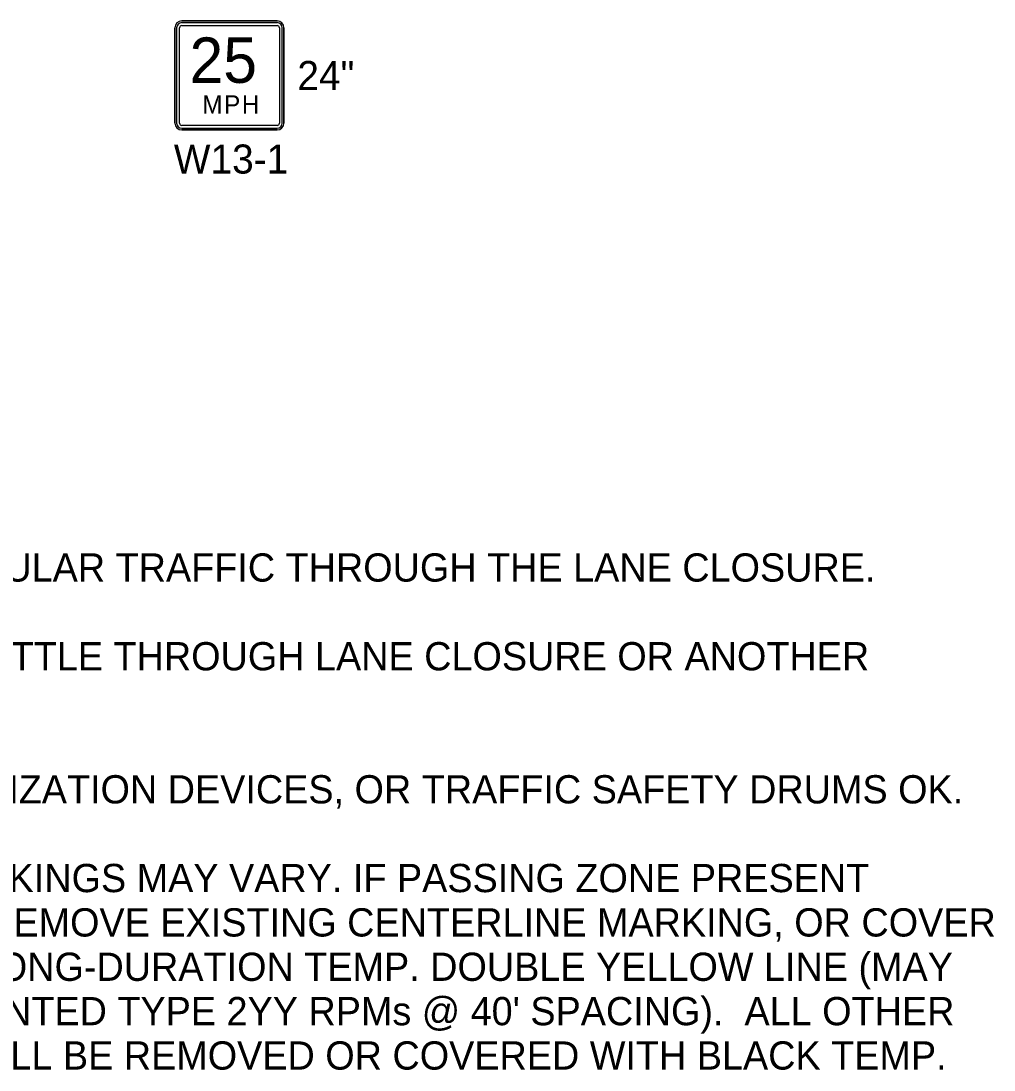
# Model space of a CAD drawing. Extents: x 99976 to 100136, y 99905 to 100011.
# Drawn here: x 100062.118 to 100064.529, y 99942.909 to 99945.508 of the extents above; entities that cross this region are included whole.
import ezdxf

# ---------------------------------------------------------------- set-up
doc = ezdxf.new("R2010")
doc.units = 0
doc.layers.add('SH_GI_GeneralNotesBodyText', color=7, linetype='Continuous')
doc.layers.add('TR_SN_ConstructionSigns', color=7, linetype='Continuous')

msp = doc.modelspace()

# ---------------------------------------------------------------- linework, layer by layer
at = {"layer": 'TR_SN_ConstructionSigns'}
for p, q in [((100062.516, 99945.5075), (100062.7522, 99945.5075)), ((100062.7522, 99945.5075), (100062.516, 99945.5075)), ((100062.7522, 99945.5075), (100062.516, 99945.5075)), ((100062.7522, 99945.5033), (100062.516, 99945.5033)), ((100062.516, 99945.4963), (100062.7522, 99945.4963)), ((100062.4991, 99945.2544), (100062.4991, 99945.4907)), ((100062.4991, 99945.4907), (100062.4991, 99945.2544)), ((100062.4991, 99945.4907), (100062.4991, 99945.2544)), ((100062.5033, 99945.4907), (100062.5033, 99945.2544)), ((100062.5104, 99945.2544), (100062.5104, 99945.4907)), ((100062.7579, 99945.4907), (100062.7579, 99945.2544)), ((100062.7649, 99945.2544), (100062.7649, 99945.4907)), ((100062.7691, 99945.4907), (100062.7691, 99945.2544)), ((100062.7691, 99945.2544), (100062.7691, 99945.4907)), ((100062.7691, 99945.2544), (100062.7691, 99945.4907)), ((100062.7522, 99945.2488), (100062.516, 99945.2488)), ((100062.516, 99945.2417), (100062.7522, 99945.2417)), ((100062.7522, 99945.2375), (100062.516, 99945.2375)), ((100062.516, 99945.2375), (100062.7522, 99945.2375)), ((100062.516, 99945.2375), (100062.7522, 99945.2375))]:
    msp.add_line(p, q, dxfattribs=at)
for centre, radius, start, end in [((100062.516, 99945.4907), 0.0169, 90, 180), ((100062.516, 99945.4907), 0.0169, 90, 180), ((100062.516, 99945.4907), 0.0169, 90, 180), ((100062.516, 99945.4907), 0.0127, 90, 180), ((100062.516, 99945.4907), 0.00562, 90, 180), ((100062.7522, 99945.4907), 0.0169, 0, 90), ((100062.7522, 99945.4907), 0.0169, 0, 90), ((100062.7522, 99945.4907), 0.0169, 0, 90), ((100062.7522, 99945.4907), 0.0127, 0, 90), ((100062.7522, 99945.4907), 0.00562, 0, 90), ((100062.516, 99945.2544), 0.0169, 180, 270), ((100062.516, 99945.2544), 0.0169, 180, 270), ((100062.516, 99945.2544), 0.0169, 180, 270), ((100062.516, 99945.2544), 0.0127, 180, 270), ((100062.516, 99945.2544), 0.00562, 180, 270), ((100062.7522, 99945.2544), 0.0169, 270, 0), ((100062.7522, 99945.2544), 0.0169, 270, 0), ((100062.7522, 99945.2544), 0.0127, 270, 0), ((100062.7522, 99945.2544), 0.00562, 270, 0), ((100062.7522, 99945.2544), 0.0169, 270, 0)]:
    msp.add_arc(centre, radius, start, end, dxfattribs=at)

# ---------------------------------------------------------------- texts
at = {"layer": 'SH_GI_GeneralNotesBodyText'}
for s, p in [('9. BICYCLISTS ARE COMBINED WITH VEHICULAR TRAFFIC THROUGH THE LANE CLOSURE.', (100060.1, 99944.1186)), ('10. ACCOMMODATE PEDESTRIANS VIA SHUTTLE THROUGH LANE CLOSURE OR ANOTHER ', (100060.1, 99943.8988)), ('11. 36" TRAFFIC CONES, 42" TALL CHANNELIZATION DEVICES, OR TRAFFIC SAFETY DRUMS OK.', (100060.1, 99943.5691)), ('12. EXISTING CENTERLINE PAVEMENT MARKINGS MAY VARY. IF PASSING ZONE PRESENT ', (100060.1, 99943.3493)), ("WITHIN 600' OF TEMPORARY STOP BAR, REMOVE EXISTING CENTERLINE MARKING, OR COVER ", (100060.1722, 99943.2394)), ('WITH BLACK TEMP. TAPE, AND INSTALL LONG-DURATION TEMP. DOUBLE YELLOW LINE (MAY ', (100060.1722, 99943.1295)), ("BE SUPPLEMENTED WITH SURFACE-MOUNTED TYPE 2YY RPMs @ 40' SPACING).  ALL OTHER ", (100060.1722, 99943.0196)), ('CONFLICTING PAVEMENT MARKINGS SHALL BE REMOVED OR COVERED WITH BLACK TEMP. ', (100060.1722, 99942.9097))]:
    msp.add_text(s, height=0.07, rotation=360, dxfattribs=at).set_placement(p)
at = {"layer": 'TR_SN_ConstructionSigns'}
for s, height, p in [('25', 0.1125, (100062.5351, 99945.3542)), ('M', 0.045, (100062.5668, 99945.2783)), ('P', 0.045, (100062.6208, 99945.2783)), ('H', 0.045, (100062.6649, 99945.2783))]:
    msp.add_text(s, height=height, dxfattribs=at).set_placement(p)
for s, p in [('24"', (100062.8024, 99945.3365)), ('W13-1', (100062.4963, 99945.1295))]:
    msp.add_text(s, height=0.072, rotation=360, dxfattribs=at).set_placement(p)

doc.saveas('drawing.dxf')
